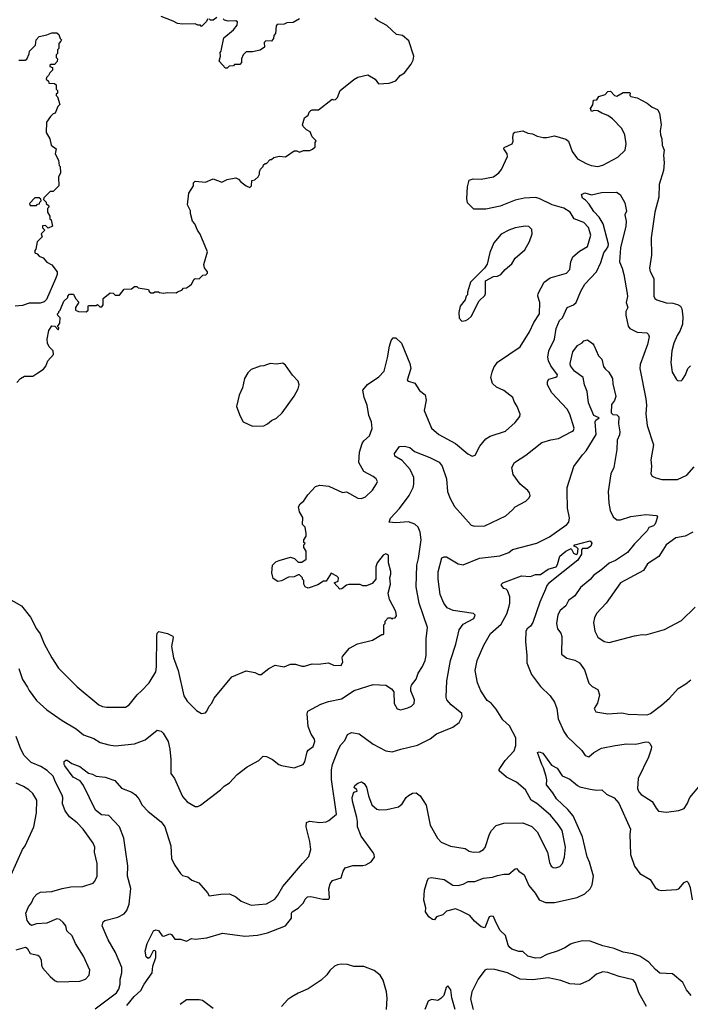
# Model space of a CAD drawing. Extents: x 1678431 to 1860718, y 384618 to 522882.
# Tile 467 of 473: x 1833552 to 1838835, y 460906 to 468663. Entities that reach past the tile are written whole.
import ezdxf

# ---------------------------------------------------------------- set-up
doc = ezdxf.new("R2010")
doc.units = 0

msp = doc.modelspace()

# ---------------------------------------------------------------- linework, layer by layer
at = {"layer": '0CON10XD'}
for points in [[(1833530, 465805), (1833557.5, 465835), (1833590, 465855), (1833655, 465853.3), (1833695, 465880), (1833739.3, 465910.7), (1833757, 465933), (1833772.5, 465975), (1833818, 466025), (1833814.3, 466054.3), (1833783.3, 466085), (1833770, 466115), (1833767.5, 466145), (1833780, 466215), (1833805, 466250), (1833828.3, 466248.3), (1833851.7, 466221.7), (1833858.3, 466221.7), (1833860, 466235), (1833850, 466245), (1833867, 466273), (1833870, 466315), (1833851.7, 466331.7), (1833850, 466345), (1833860, 466355), (1833860, 466365), (1833870, 466375), (1833900, 466445), (1833930, 466475), (1833930, 466485), (1833945, 466500), (1833975, 466500), (1833992.5, 466465), (1834017, 466437), (1833990, 466395), (1833990, 466375), (1834015, 466362.5), (1834075, 466360), (1834090, 466375), (1834090, 466405), (1834095, 466410), (1834155, 466410), (1834165, 466420), (1834181.7, 466401.7), (1834198.3, 466401.7), (1834210, 466415), (1834210, 466465), (1834265, 466510), (1834287, 466507), (1834305, 466492.5), (1834337, 466493), (1834375, 466540), (1834431.7, 466541.7), (1834455, 466560), (1834475, 466560), (1834485, 466550), (1834567, 466537), (1834571.7, 466521.7), (1834585, 466510), (1834605, 466510), (1834615, 466520), (1834645, 466520), (1834653, 466513), (1834685, 466507.5), (1834715, 466512.5), (1834785, 466510), (1834795, 466520), (1834828.3, 466531.7), (1834843, 466547), (1834865, 466550), (1834890, 466565), (1834905, 466580), (1834925, 466617.5), (1834935, 466622.5), (1834965, 466620), (1834995, 466650), (1835018.3, 466651.7), (1835030, 466665), (1835030, 466675), (1835008.3, 466708.3), (1835002.5, 466735), (1835030, 466835), (1834973.9, 466973.9), (1834953.3, 467005), (1834932.5, 467055), (1834913.3, 467075), (1834896.7, 467135), (1834896.4, 467156.4), (1834872.5, 467205), (1834883, 467297), (1834920, 467355), (1834921.7, 467378.3), (1834935, 467390), (1835015, 467382.5), (1835075, 467410), (1835145, 467382.5), (1835185, 467402.5), (1835255, 467417.5), (1835276.4, 467406.4), (1835292.5, 467385), (1835335, 467352.5), (1835365, 467340), (1835377, 467353), (1835380, 467395), (1835405, 467400), (1835430, 467425), (1835440, 467445), (1835440, 467465), (1835450, 467485), (1835470, 467505), (1835471.7, 467518.3), (1835485, 467530), (1835495, 467530), (1835525, 467560), (1835535, 467560), (1835555, 467577.5), (1835595, 467587.5), (1835645, 467582.5), (1835715, 467630), (1835735, 467630), (1835755, 467620), (1835788.3, 467631.7), (1835837.5, 467632.5), (1835858.3, 467641.7), (1835878.3, 467661.7), (1835880, 467695), (1835888.3, 467708.3), (1835855, 467740), (1835839.3, 467779.3), (1835810, 467795), (1835785, 467820), (1835780, 467835), (1835795, 467890), (1835825, 467910), (1835832.5, 467935), (1835845, 467947.5), (1835855, 467952.5), (1835905, 467952.5), (1836013, 468037), (1836025, 468030), (1836040, 468035), (1836055, 468050), (1836077.5, 468105), (1836185, 468192.5), (1836215, 468210), (1836295, 468227.5), (1836352.5, 468195), (1836378.3, 468158.3), (1836463.3, 468163.3), (1836515, 468180), (1836548.3, 468221.7), (1836582.5, 468245), (1836635, 468312.5), (1836651.2, 468345), (1836656.2, 468375), (1836616.7, 468495), (1836568.3, 468538.3), (1836520, 468545), (1836445, 468617.5), (1836370, 468655), (1836350, 468675)], [(1835035, 468670), (1835020, 468645), (1834985, 468610), (1834975, 468620), (1834955, 468620), (1834935, 468630), (1834835, 468627.5), (1834795, 468632.5), (1834761.7, 468651.7), (1834665, 468687.5)], [(1835105, 468680), (1835075, 468660), (1835055, 468660), (1835045, 468670)], [(1835755, 468670), (1835705, 468640), (1835655, 468637.5), (1835635, 468627.5), (1835580, 468625), (1835572.5, 468615), (1835567, 468553), (1835553, 468537), (1835550, 468515), (1835536.4, 468493.6), (1835490, 468495), (1835478.3, 468481.7), (1835480, 468445), (1835445, 468422.5), (1835385, 468410), (1835335, 468410), (1835312.5, 468385), (1835300, 468355), (1835300, 468325), (1835285, 468310), (1835245, 468310), (1835235, 468300), (1835203, 468297), (1835185, 468280), (1835171.7, 468281.7), (1835122.5, 468335), (1835132.5, 468375), (1835130, 468405), (1835140, 468415), (1835141.7, 468431.7), (1835159.3, 468520.7), (1835235, 468582.5), (1835265, 468620), (1835266.4, 468646.4), (1835255, 468652.5), (1835195, 468650), (1835165, 468660), (1835155, 468670)], [(1833545, 468342.5), (1833595, 468342.5), (1833608.3, 468351.7), (1833627, 468393), (1833630, 468415), (1833677, 468463), (1833682.5, 468505), (1833705, 468530), (1833765, 468542.5), (1833805, 468560), (1833845, 468560), (1833860, 468545), (1833870, 468515), (1833880, 468505), (1833877, 468493), (1833860, 468475), (1833860, 468435), (1833850, 468425), (1833850, 468395), (1833840, 468385), (1833840, 468365), (1833850, 468355), (1833847, 468333), (1833825, 468310), (1833795, 468310), (1833790, 468305), (1833790, 468295), (1833810, 468285), (1833810, 468265), (1833790, 468245), (1833778.3, 468221.7), (1833761.7, 468208.3), (1833760, 468195), (1833778.3, 468178.3), (1833781.7, 468161.7), (1833825, 468160), (1833838.3, 468148.3), (1833840, 468115), (1833850, 468105), (1833850, 468085), (1833840, 468075), (1833840, 468065), (1833850, 468055), (1833867.5, 467995), (1833851.7, 467978.3), (1833830, 467925), (1833815, 467920), (1833795, 467900), (1833762.5, 467855), (1833760, 467775), (1833790, 467725), (1833800, 467675), (1833840, 467645), (1833830, 467605), (1833857, 467557), (1833863, 467513), (1833870, 467505), (1833872.5, 467455), (1833857, 467423), (1833860, 467355), (1833815, 467310), (1833791.7, 467308.3), (1833741.7, 467258.3), (1833740, 467245), (1833748.3, 467238.3), (1833760, 467225), (1833760, 467215), (1833780, 467195), (1833780, 467185), (1833770, 467175), (1833770, 467145), (1833790, 467115), (1833790, 467095), (1833800, 467085), (1833810, 467035), (1833775, 467020), (1833755, 467040), (1833731.7, 467038.3), (1833731.7, 467021.7), (1833750, 467005), (1833720, 466975), (1833728.3, 466951.7), (1833688.3, 466911.7), (1833680, 466855), (1833670, 466845), (1833670, 466825), (1833688.3, 466818.3), (1833705, 466800), (1833736.4, 466786.4), (1833765, 466752.5), (1833805, 466732.5), (1833846.7, 466675), (1833846.7, 466655), (1833835, 466620), (1833763, 466457), (1833745, 466440), (1833711.7, 466428.3), (1833625, 466430), (1833575, 466410), (1833517, 466407)], [(1837887, 467147), (1837837.1, 467177.1), (1837747.5, 467205), (1837645, 467254), (1837615, 467261.3), (1837524.7, 467255.3), (1837455, 467242.1), (1837336.2, 467193.8), (1837225, 467169.5), (1837129.5, 467169.5), (1837080, 467220), (1837073.8, 467255), (1837080, 467345), (1837091.5, 467398.5), (1837125, 467409.6), (1837187, 467407), (1837285, 467423.9), (1837326.9, 467455), (1837346.7, 467483.3), (1837393.3, 467585), (1837392.9, 467605), (1837366.5, 467645), (1837368.6, 467655), (1837430.5, 467685), (1837438.8, 467705), (1837436.4, 467735), (1837442.4, 467767.6), (1837452.2, 467777.8), (1837469.6, 467780.4), (1837516.6, 467786.6), (1837555, 467768.6), (1837592.3, 467762.3), (1837627.5, 467745), (1837675, 467734.2), (1837705, 467734.4), (1837765, 467747.3), (1837855, 467722.5), (1837875, 467706.7), (1837905, 467623.8), (1837947, 467567), (1838015, 467528.9), (1838054.6, 467514.6), (1838105, 467505.6), (1838145, 467515.6), (1838265, 467579.2), (1838320.6, 467635), (1838330.5, 467685), (1838318.4, 467755), (1838295, 467804.4), (1838222.6, 467882.6), (1838185, 467909.1), (1838136.7, 467925), (1838105, 467944), (1838077, 467947), (1838055, 467940), (1838048.3, 467961.7), (1838067, 467993), (1838071.7, 468028.3), (1838098.3, 468031.7), (1838115, 468057.5), (1838165, 468072.5), (1838185, 468096.2), (1838205, 468100), (1838237.5, 468065), (1838255, 468061.2), (1838305, 468088.8), (1838355, 468090), (1838360, 468085), (1838357.5, 468065), (1838365, 468057.5), (1838415, 468047.5), (1838495, 468005.5), (1838533.2, 467973.2), (1838575, 467954.2), (1838590.8, 467925), (1838605.4, 467834.6), (1838597.9, 467787.9), (1838600, 467755), (1838609.5, 467725), (1838613.3, 467675), (1838628.6, 467635), (1838623.3, 467595), (1838628.6, 467535), (1838624.3, 467475), (1838590, 467365), (1838586.9, 467265), (1838554.4, 467145), (1838526.9, 466943.1), (1838528.3, 466808.3), (1838514, 466705), (1838518.9, 466678.9), (1838547.3, 466625), (1838546.5, 466515), (1838547.5, 466485), (1838556.2, 466466.2), (1838570, 466455), (1838645, 466431.8), (1838698.3, 466428.3), (1838735, 466418.9), (1838758, 466405), (1838768, 466385), (1838775.6, 466325), (1838772.7, 466262.7), (1838755.5, 466215), (1838730.5, 466175), (1838705.6, 466115), (1838688.6, 466055), (1838681.2, 465961.2), (1838691.2, 465885), (1838725, 465827.5), (1838735, 465820), (1838761.7, 465818.3), (1838773, 465827), (1838796.7, 465865), (1838816.2, 465915), (1838835, 465936.7)], [(1833713.3, 463273.3), (1833766.2, 463225), (1833885, 463142.5), (1833995.5, 463075.5), (1834055, 463029.2), (1834135, 462999.2), (1834185, 462967.1), (1834255, 462950), (1834302.7, 462942.7), (1834455, 462957.1), (1834539.7, 462990.3), (1834635, 463066.2), (1834665, 463058.8), (1834681.7, 463041.7), (1834720.8, 462975), (1834734.3, 462915), (1834742.2, 462835), (1834742.5, 462725), (1834770, 462685), (1834835, 462543.3), (1834871.7, 462501.7), (1834935, 462463.3), (1834955, 462463.8), (1834976.7, 462475), (1835133.3, 462595), (1835162.5, 462625), (1835205, 462651.2), (1835264.6, 462715.4), (1835344.5, 462775.5), (1835435, 462826.2), (1835470.5, 462859.5), (1835495, 462858.8), (1835544.2, 462834.2), (1835593.3, 462795), (1835615, 462786), (1835715, 462770), (1835785, 462796), (1835799.2, 462815), (1835816, 462895), (1835825, 462908.8), (1835863, 462937), (1835877.1, 462975), (1835874.3, 462995), (1835848.1, 463035), (1835825.5, 463095), (1835817.1, 463195), (1835822.5, 463215), (1835925, 463270.6), (1835985, 463290.6), (1836086.8, 463313.2), (1836187.5, 463377.5), (1836335, 463424.3), (1836435, 463420), (1836480.3, 463390.3), (1836497.9, 463367.9), (1836502, 463275), (1836525, 463233.3), (1836555, 463226.2), (1836608.8, 463241.2), (1836637.5, 463255), (1836660, 463275), (1836662, 463305), (1836633.8, 463375), (1836632.3, 463397.7), (1836639.3, 463420.7), (1836675, 463466.2), (1836690.6, 463515), (1836725, 463566), (1836746.2, 463613.8), (1836753.3, 463655), (1836754.5, 463784.5), (1836763.1, 463875), (1836698.8, 464065), (1836675.6, 464195), (1836681.2, 464365), (1836692.5, 464417.5), (1836715.5, 464565), (1836706.4, 464625), (1836689.5, 464665), (1836665, 464687.5), (1836615, 464707.3), (1836515, 464698.1), (1836462.5, 464705), (1836474, 464735), (1836545, 464810.8), (1836621.1, 464915), (1836652.2, 464977.8), (1836657.5, 465002.5), (1836657.2, 465055), (1836627.8, 465117.8), (1836565, 465190), (1836506.7, 465225), (1836503.3, 465245), (1836545, 465300), (1836583, 465303), (1836625, 465293.3), (1836661.5, 465261.5), (1836782.6, 465212.6), (1836855.5, 465175.5), (1836878.6, 465145), (1836913.3, 465045), (1836923.1, 464945), (1836940, 464895), (1836976.6, 464826.6), (1837109.2, 464679.2), (1837135, 464671.4), (1837215, 464674.3), (1837381.2, 464755), (1837435, 464800), (1837455, 464825.7), (1837539.4, 464870.6), (1837564.1, 464895.9), (1837573.8, 464915), (1837568.8, 464935), (1837554.3, 464954.3), (1837495, 465003.8), (1837439.7, 465079.7), (1837429.2, 465135), (1837448.8, 465175), (1837538.9, 465231.1), (1837665, 465330.8), (1837735, 465353.1), (1837796.4, 465363.6), (1837901.3, 465418.7), (1837915, 465426.7), (1837920.8, 465445), (1837886.7, 465555), (1837864.3, 465595), (1837743.9, 465723.9), (1837710, 465785), (1837708.8, 465811.2), (1837720.3, 465829.7), (1837775, 465846.2), (1837785.8, 465854.2), (1837788, 465865), (1837735.6, 465935), (1837716.9, 465975), (1837712.2, 466005), (1837721.2, 466055), (1837765.6, 466145), (1837779.1, 466230.9), (1837805, 466292), (1837828.6, 466315), (1837865, 466394.2), (1837915, 466416.9), (1837935, 466434.2), (1837972.5, 466525), (1838005, 466577.8), (1838095, 466677.5), (1838130.4, 466749.6), (1838153.3, 466825), (1838174.3, 466855), (1838188, 466875), (1838190.8, 466895), (1838149.1, 467055), (1838117.9, 467107.9), (1838075, 467150.6), (1838038.3, 467208.3), (1838009.7, 467239.7), (1837985.9, 467255.9), (1837976.7, 467285), (1838005, 467298.1), (1838055, 467283.8), (1838135, 467300.6), (1838253.2, 467303.2), (1838282.5, 467285), (1838319.8, 467219.8), (1838330.8, 467155), (1838318.8, 467125), (1838329.4, 467075), (1838327.3, 467035), (1838284.4, 466865), (1838276.2, 466755), (1838298.6, 466705), (1838311.9, 466655), (1838336.9, 466505), (1838338.8, 466481.2), (1838330, 466435), (1838342, 466395), (1838327.3, 466362.7), (1838327.1, 466335), (1838345, 466247.5), (1838358.8, 466228.8), (1838415, 466200), (1838492.5, 466195), (1838505, 466183.3), (1838510.8, 466165), (1838498.5, 466105), (1838439.5, 465945), (1838436.5, 465915), (1838485.6, 465675), (1838489.4, 465625), (1838483.2, 465556.8), (1838495.7, 465465), (1838543.9, 465313.9), (1838522.5, 465195), (1838530, 465145), (1838522.5, 465085), (1838535, 465067.5), (1838562.3, 465052.3), (1838610.7, 465040.7), (1838735, 465041.4), (1838806.1, 465073.9), (1838865, 465140.8)], [(1833685, 467200), (1833691.7, 467208.3), (1833708.3, 467211.7), (1833710, 467225), (1833720, 467235), (1833718.3, 467248.3), (1833705, 467260), (1833671.7, 467258.3), (1833630, 467215), (1833635, 467200), (1833685, 467200)], [(1833445, 464112.5), (1833566, 464045), (1833637.5, 463955), (1833683.8, 463863.8), (1833713.3, 463825), (1833745, 463746.7), (1833805.6, 463635.6), (1833858, 463555), (1834005, 463405.8), (1834175, 463264.2), (1834205, 463251.4), (1834235, 463247.1), (1834385, 463246), (1834415, 463263.8), (1834478, 463345), (1834510, 463375), (1834571.3, 463438.7), (1834622.9, 463525), (1834628.9, 463565), (1834632, 463805), (1834635, 463830), (1834647, 463843), (1834715, 463826), (1834757.5, 463805), (1834761.2, 463795), (1834747.5, 463725), (1834762.9, 463635), (1834800, 463535), (1834844, 463335), (1834870, 463295), (1834945, 463220), (1834985, 463197.5), (1835015, 463203.3), (1835026.7, 463215), (1835043.8, 463255), (1835065, 463277.5), (1835082.7, 463317.3), (1835222.5, 463485), (1835335, 463532.5), (1835405, 463518.8), (1835435, 463503.3), (1835455, 463503.3), (1835515, 463552.5), (1835565, 463577.5), (1835635, 463563.8), (1835685, 463585.8), (1835725, 463585.8), (1835775, 463568.8), (1835795, 463568.8), (1835855, 463587.5), (1835903.6, 463586.4), (1835985, 463596.7), (1836025, 463577.5), (1836085, 463573.8), (1836097.5, 463605), (1836092, 463635), (1836095.8, 463645), (1836148.7, 463711.3), (1836213.3, 463746.7), (1836330, 463775), (1836405, 463820), (1836415, 463820), (1836420, 463825), (1836420, 463895), (1836430, 463905), (1836430, 463925), (1836455, 463950), (1836475, 463950), (1836485, 463940), (1836491.7, 463948.3), (1836508.3, 463951.7), (1836520, 463965), (1836515, 464000), (1836466.1, 464096.1), (1836453.3, 464145), (1836472, 464215), (1836468.1, 464265), (1836475.6, 464295.6), (1836475.5, 464315.5), (1836456.2, 464385), (1836456.2, 464445), (1836435, 464453.8), (1836415, 464443.3), (1836367.5, 464385), (1836358.3, 464351.7), (1836357.5, 464255), (1836328, 464222), (1836283.6, 464203.6), (1836255, 464203.3), (1836233, 464213), (1836145, 464213.3), (1836125, 464207.5), (1836090.7, 464179.3), (1836075, 464177.5), (1836030, 464225), (1836059.5, 464240.5), (1836063.1, 464265), (1836049.8, 464279.8), (1836005, 464302.5), (1835965, 464240), (1835945, 464240), (1835900.7, 464209.3), (1835825, 464183.3), (1835800, 464195), (1835790, 464215), (1835790, 464245), (1835780, 464255), (1835780, 464265), (1835755, 464290), (1835745, 464290), (1835715, 464272.5), (1835668.3, 464271.7), (1835615, 464242.5), (1835585, 464237.5), (1835549.3, 464259.3), (1835538.8, 464305), (1835543.9, 464366.1), (1835569.3, 464390.7), (1835595, 464402.5), (1835685, 464427.5), (1835717, 464417), (1835745, 464390), (1835775, 464390), (1835808.3, 464411.7), (1835807.5, 464475), (1835790, 464505), (1835790, 464525), (1835800, 464535), (1835790, 464545), (1835790, 464565), (1835807.5, 464595), (1835807.5, 464615), (1835800, 464665), (1835780, 464685), (1835781.7, 464741.7), (1835756.7, 464785), (1835747.5, 464825), (1835762.3, 464847.7), (1835788.8, 464871.2), (1835821.2, 464918.8), (1835883.3, 464985), (1835916.4, 464996.4), (1835988.3, 464988.3), (1836095, 464937.5), (1836125, 464942.5), (1836215, 464893.3), (1836245, 464891.2), (1836276.2, 464905), (1836330, 464955), (1836363.8, 465005), (1836370, 465025), (1836360, 465045), (1836336.2, 465065), (1836262.4, 465102.4), (1836223.1, 465175), (1836227.8, 465255), (1836248.6, 465325), (1836262, 465345), (1836306.4, 465383.6), (1836327.2, 465442.8), (1836322.9, 465495), (1836302, 465545), (1836287.9, 465625), (1836266.5, 465685), (1836254.5, 465745), (1836290.6, 465789.4), (1836381.8, 465848.2), (1836421.9, 465895), (1836450.3, 465999.7), (1836465, 466090), (1836477.5, 466135), (1836493, 466157), (1836515, 466157.5), (1836558.8, 466115), (1836624.3, 465955), (1836634.3, 465915), (1836604, 465824), (1836614.2, 465814.2), (1836665, 465800), (1836702.1, 465742.1), (1836745, 465706.7), (1836753.3, 465665), (1836737.1, 465585), (1836795.7, 465445.7), (1836853.8, 465395), (1836986.2, 465325), (1837081.2, 465241.2), (1837117, 465223), (1837139.3, 465230.7), (1837177.7, 465302.3), (1837225, 465360), (1837258.3, 465381.7), (1837378.3, 465421.7), (1837455, 465490), (1837493, 465537), (1837493.3, 465555), (1837471.2, 465615), (1837447.5, 465655), (1837437.5, 465685), (1837365, 465742.5), (1837307, 465767), (1837276.7, 465796.7), (1837262.5, 465845), (1837272.5, 465885), (1837286.4, 465923.6), (1837316.7, 465965), (1837494.2, 466085.8), (1837566.9, 466203.1), (1837601.7, 466278.3), (1837645.6, 466345), (1837649.4, 466435), (1837632.5, 466485), (1837637.1, 466505), (1837682.9, 466595), (1837731.4, 466628.6), (1837858.1, 466665), (1837885.5, 466695), (1837892.9, 466755), (1837909.4, 466795), (1837961.9, 466838.1), (1838025, 466875.8), (1838052.1, 466965), (1838032.3, 467025), (1837995, 467064.6), (1837918.9, 467095), (1837887, 467147)], [(1837035, 466287.5), (1837065, 466292.5), (1837085, 466302.5), (1837107.5, 466325), (1837171.7, 466448.3), (1837215, 466490), (1837220, 466505), (1837220, 466605), (1837285, 466640), (1837315, 466642.5), (1837342.5, 466655), (1837376.1, 466693.9), (1837429.5, 466740.5), (1837455, 466783.3), (1837530.5, 466849.5), (1837568.8, 466915), (1837590, 466975), (1837585, 467010), (1837563.6, 467033.6), (1837535, 467036.2), (1837455, 467022.9), (1837405, 467005.8), (1837345, 466973.3), (1837286, 466904), (1837255, 466827.5), (1837233.6, 466736.4), (1837212.5, 466705), (1837103.3, 466595), (1837080, 466515), (1837080, 466495), (1837070, 466485), (1837060, 466455), (1837022.5, 466405), (1837010, 466355), (1837015, 466310), (1837035, 466287.5)], [(1834145, 460870), (1834315, 460996.5), (1834333.4, 461025), (1834342.2, 461065), (1834342.7, 461105), (1834356.8, 461155), (1834355.6, 461195), (1834305.6, 461315), (1834249.4, 461415), (1834201.4, 461525), (1834210, 461555), (1834223.2, 461566.8), (1834325, 461592.9), (1834375, 461618.6), (1834395.6, 461645), (1834415.4, 461695), (1834428, 461818), (1834400, 461915), (1834403.6, 461996.4), (1834385, 462122.5), (1834372.7, 462215), (1834337.8, 462305), (1834255, 462393.1), (1834195, 462399.1), (1834147.8, 462435), (1834055, 462628.6), (1834026.8, 462666.8), (1833973.5, 462695), (1833907.1, 462785), (1833901.4, 462795), (1833902, 462818), (1833915, 462830), (1833925, 462828.8), (1833962.2, 462802.2), (1834025, 462778.6), (1834095, 462727.5), (1834125, 462720), (1834155, 462703.2), (1834225, 462694.4), (1834300, 462670), (1834355, 462608.8), (1834435, 462575.8), (1834464, 462555), (1834489.4, 462525), (1834515.8, 462475), (1834565, 462425.8), (1834665, 462342.5), (1834694.3, 462305), (1834743.3, 462155), (1834747.5, 462055), (1834771.4, 462005), (1834818, 461935), (1834835, 461920), (1834875, 461910), (1834907.5, 461885), (1834962.3, 461862.3), (1835032.5, 461785), (1835045, 461760), (1835136.1, 461773.9), (1835205, 461776), (1835255, 461752), (1835297.3, 461717.3), (1835375, 461686.9), (1835495, 461697.5), (1835561.9, 461735), (1835585.6, 461765), (1835624.4, 461835), (1835779.2, 462015), (1835828.7, 462071.3), (1835845.6, 462124.4), (1835837.4, 462187.4), (1835807.5, 462305), (1835811.7, 462338.3), (1835835, 462348), (1835915, 462338.6), (1835965.7, 462344.3), (1835986.8, 462353.2), (1836047.3, 462402.7), (1836007.4, 462677.4), (1836008, 462752), (1836016.2, 462795), (1836062.1, 462915), (1836080.8, 462949.2), (1836112.5, 462985), (1836135, 463031.2), (1836165, 463047.5), (1836226.8, 463036.8), (1836335.5, 462955.5), (1836435, 462901.4), (1836485, 462895.8), (1836554.4, 462915.6), (1836685, 462948.6), (1836785, 462997.1), (1836835, 463035.8), (1836965, 463089.2), (1837014, 463125), (1837037, 463173), (1837035, 463196.7), (1836950.8, 463265), (1836917.5, 463305), (1836912.5, 463325), (1836915.6, 463455), (1836946.7, 463615), (1836987.2, 463742.8), (1837014.4, 463855), (1837045, 463900.8), (1837130, 463945), (1837140.7, 463970.7), (1837125.6, 463985.6), (1836967.4, 464007.4), (1836920.5, 464030.5), (1836892.5, 464065), (1836863.9, 464133.9), (1836848.2, 464255), (1836847.4, 464312.6), (1836877.3, 464422.7), (1836895, 464431.2), (1836915, 464430), (1837005, 464375.6), (1837045, 464367.8), (1837175, 464420.5), (1837335, 464440), (1837404.5, 464465.5), (1837435, 464488.1), (1837625, 464538.6), (1837725, 464588.2), (1837861.9, 464685), (1837877.3, 464705), (1837882.4, 464737.6), (1837866.8, 464813.2), (1837865.5, 464945), (1837865, 464976.7), (1837916.9, 465143.1), (1837985, 465235.7), (1838014.1, 465265.9), (1838093.8, 465395), (1838084.6, 465495.4), (1838091.5, 465508.5), (1838116.7, 465525), (1838074.6, 465544.6), (1838031.5, 465645), (1838022.7, 465732.7), (1838001.8, 465785), (1837991.2, 465845), (1837923.3, 465895), (1837889.6, 465935), (1837888.8, 465955), (1837909.7, 466045), (1837945, 466096), (1837982.3, 466117.7), (1837995, 466132.5), (1838025, 466140), (1838065, 466112.5), (1838075, 466097.5), (1838112.2, 466015), (1838137.3, 465987.3), (1838151.1, 465931.1), (1838162.8, 465912.8), (1838192, 465885), (1838221.4, 465835), (1838223.3, 465793.3), (1838246.7, 465695), (1838238.1, 465661.9), (1838215, 465630), (1838211.5, 465565), (1838225, 465552.1), (1838255, 465550.8), (1838270.6, 465535), (1838267.7, 465477.7), (1838279.1, 465415), (1838277.1, 465392.9), (1838259.1, 465350.9), (1838254.6, 465275.4), (1838232.2, 465135), (1838207.5, 465085), (1838188.2, 464945), (1838193.3, 464855), (1838203.9, 464795), (1838226.6, 464746.6), (1838255, 464722.5), (1838285, 464722.2), (1838365, 464748.9), (1838485, 464765.6), (1838567.3, 464757.3), (1838576, 464745), (1838564, 464705), (1838556, 464685), (1838545, 464676), (1838508.1, 464661.9), (1838494.3, 464635), (1838395, 464534.4), (1838340, 464465), (1838245, 464401.1), (1838195, 464380.5), (1838138.8, 464331.2), (1838075, 464286.9), (1838045, 464253.1), (1837969.4, 464190.6), (1837925, 464124), (1837875, 464086), (1837854.2, 464045), (1837810.6, 464009.4), (1837791.5, 463975), (1837779.4, 463905), (1837787.5, 463865), (1837815, 463830), (1837823, 463803), (1837821.2, 463665), (1837863.2, 463633.2), (1837925, 463616), (1837961.2, 463595), (1838000.7, 463540.7), (1838036, 463435), (1838060.7, 463410.7)], [(1835385, 465460), (1835475, 465462), (1835505, 465478), (1835535, 465506.2), (1835575.6, 465524.4), (1835618.8, 465565), (1835715, 465696.7), (1835746.2, 465755), (1835752.9, 465787.1), (1835745, 465814), (1835701.5, 465861.5), (1835645, 465941.2), (1835625, 465956.2), (1835575, 465950), (1835525, 465953.8), (1835475, 465936.2), (1835445, 465933.3), (1835375, 465907.5), (1835349.3, 465880.7), (1835323.3, 465835), (1835306.4, 465763.6), (1835280, 465705), (1835260, 465615), (1835288.3, 465538.3), (1835312.5, 465495), (1835385, 465460)], [(1834395, 460896.2), (1834453.4, 460966.6), (1834506.2, 461015), (1834531.2, 461065), (1834596.4, 461155), (1834601.8, 461205), (1834624.6, 461275), (1834625, 461321.2), (1834615, 461330.6), (1834602.7, 461327.3), (1834577.5, 461275), (1834565, 461266.2), (1834549.2, 461279.2), (1834540, 461325), (1834555.8, 461385), (1834605, 461484), (1834625, 461491.9), (1834645, 461488.2), (1834675, 461444.4), (1834687, 461443), (1834735, 461460.8), (1834748.8, 461455), (1834775, 461420), (1834817.7, 461417.7), (1834865, 461402.9), (1834905, 461423.8), (1834935, 461420), (1835025, 461429.4), (1835150, 461465), (1835325, 461443.8), (1835425, 461450), (1835505, 461468.5), (1835645.8, 461525), (1835693.8, 461585), (1835692.5, 461625), (1835697.5, 461635), (1835745, 461664), (1835787.5, 461705), (1835801.2, 461735), (1835818.8, 461751.2), (1835845.8, 461755.8), (1835940, 461735), (1835986.7, 461735), (1835992.5, 461745), (1835986.7, 461815), (1835996.7, 461855), (1836015, 461880), (1836085, 461903.3), (1836098.8, 461955), (1836115, 461980), (1836175, 462000), (1836255, 461999.2), (1836277.5, 462005), (1836321.7, 462028.3), (1836346.2, 462065), (1836344, 462085), (1836332.9, 462105), (1836240.9, 462230.9), (1836213.9, 462305), (1836212.3, 462345), (1836208.3, 462378.3), (1836172.2, 462505), (1836171.9, 462535), (1836185, 462577.5), (1836210, 462585), (1836207.5, 462595), (1836187.5, 462615), (1836191.7, 462628.3), (1836215, 462648.8), (1836245, 462658.8), (1836265.7, 462645.7), (1836285, 462616.7), (1836298.7, 462548.7), (1836326.3, 462476.3), (1836365, 462441.9), (1836385, 462437.1), (1836445, 462439.5), (1836535, 462461.9), (1836565.4, 462484.6), (1836597.5, 462535), (1836615, 462552), (1836645, 462569.2), (1836675, 462571.4), (1836707.4, 462547.4), (1836754.3, 462475), (1836785, 462316.7), (1836841.9, 462215), (1836872.7, 462182.7), (1836945, 462150.6), (1837062.3, 462132.3), (1837093.2, 462113.2), (1837125, 462104.3), (1837175, 462107.1), (1837206, 462125), (1837218.7, 462141.3), (1837252, 462245), (1837268, 462275), (1837305, 462313.8), (1837365.9, 462334.1), (1837515, 462334.2), (1837585, 462307.5), (1837628.1, 462265), (1837709.2, 462105), (1837725, 462022.5), (1837738, 461995), (1837755, 461984.2), (1837775, 461981.9), (1837807.3, 461992.7), (1837827.5, 462015), (1837844.2, 462065), (1837851.5, 462145), (1837825.4, 462275), (1837793.5, 462323.5), (1837733.1, 462395), (1837626.6, 462486.6), (1837580, 462515), (1837537.5, 462595), (1837464.7, 462654.7), (1837386, 462695), (1837330, 462745), (1837328.8, 462755), (1837375, 462826), (1837447.1, 462902.9), (1837460.9, 462945), (1837461.5, 463005), (1837409.2, 463099.2), (1837358, 463148), (1837305, 463231.1), (1837266.9, 463276.9), (1837235, 463299.4), (1837185.6, 463375), (1837159.3, 463439.3), (1837140.9, 463535), (1837155.5, 463615), (1837208.9, 463735), (1837261.9, 463828.1), (1837345, 463901.4), (1837388, 463982), (1837407.6, 464042.4), (1837413.3, 464065), (1837413.2, 464115), (1837395, 464166.7), (1837385, 464176.2), (1837365, 464181.2), (1837347.5, 464205), (1837347.5, 464215), (1837357.5, 464225), (1837505, 464280.9), (1837575, 464276.9), (1837615, 464290.9), (1837655, 464293.1), (1837715.8, 464334.2), (1837778, 464352), (1837789.2, 464370.8), (1837807.5, 464435), (1837855, 464476.5), (1837895, 464496.7), (1837915, 464459.2), (1837935, 464450), (1837945.9, 464454.1), (1837950.8, 464495), (1837937.8, 464507.8), (1837917.5, 464515), (1837925, 464526), (1838046.7, 464556.7), (1838058.8, 464538.8), (1838051.2, 464515), (1838025, 464496), (1837984.3, 464495.7), (1837978, 464485), (1837977.7, 464452.3), (1837947.5, 464405), (1837717.9, 464222.1), (1837703.8, 464205), (1837692.8, 464177.2), (1837648.6, 464075), (1837594.5, 463915), (1837574.6, 463885.4), (1837548.6, 463865), (1837538.1, 463845), (1837535.7, 463765), (1837547.8, 463655), (1837546.4, 463595), (1837583.1, 463505), (1837655, 463410.8), (1837730.8, 463335), (1837763.8, 463285), (1837782, 463235), (1837793.6, 463155), (1837837.8, 463055), (1837865, 463015.7), (1837979.2, 462905), (1838005.7, 462865.7), (1838035, 462856), (1838075, 462890), (1838135, 462923.3), (1838242.5, 462945), (1838332.6, 462957.4), (1838405, 462955.6), (1838485, 462974.4), (1838505, 462970), (1838518.8, 462958.8), (1838528.9, 462935), (1838525.6, 462915), (1838505, 462853.8), (1838424.6, 462685), (1838418.8, 462605), (1838429.5, 462579.5), (1838447.9, 462557.9), (1838535, 462504), (1838565, 462450), (1838585, 462426.7), (1838645, 462420.8), (1838745, 462431.4), (1838785, 462449.2), (1838808.9, 462485), (1838830.6, 462535), (1838901.2, 462618.8)], [(1838855, 464624.4), (1838795, 464594.4), (1838719.8, 464580.2), (1838644.4, 464525), (1838617.5, 464482.5), (1838585.5, 464434.5), (1838497.5, 464375), (1838465, 464323.1), (1838284, 464226), (1838170.8, 464065), (1838096.4, 463983.6), (1838078.7, 463951.3), (1838073.1, 463915), (1838081.4, 463845), (1838105, 463799.2), (1838155, 463764.2), (1838195, 463755.8), (1838395, 463807.5), (1838455, 463818), (1838485, 463816.2), (1838631.7, 463858.3), (1838765, 463930), (1838873.8, 464035)], [(1833545, 463550), (1833574.3, 463465), (1833614.3, 463405), (1833625, 463378.8), (1833685, 463298), (1833713.3, 463273.3)], [(1838060.7, 463410.7), (1838105, 463385.8), (1838119.4, 463345), (1838103.1, 463276.9), (1838076.7, 463235), (1838090.5, 463210.5), (1838185, 463193.1), (1838295, 463202.9), (1838345, 463191.1), (1838495, 463187.5), (1838522.1, 463197.9), (1838608.2, 463261.8), (1838671.2, 463318.8), (1838738.8, 463395), (1838799.7, 463430.3), (1838838.8, 463461.2)], [(1833525, 461336), (1833597, 461357), (1833609.3, 461349.3), (1833635, 461306.7), (1833694, 461294), (1833705.7, 461285.7), (1833721.2, 461255), (1833722.9, 461215), (1833732.4, 461192.4), (1833791.2, 461125), (1833831.3, 461091.3), (1833851.7, 461081.7), (1834025, 461087.5), (1834068.8, 461105), (1834100, 461135), (1834104.2, 461175), (1834054.2, 461285), (1833991.9, 461385), (1833965, 461446), (1833924.2, 461485), (1833915.6, 461525), (1833895, 461551.2), (1833866.7, 461575), (1833845, 461578), (1833765, 461546), (1833685, 461538.8), (1833645, 461527.5), (1833633.6, 461533.6), (1833610, 461565), (1833601.2, 461625), (1833622, 461675), (1833643.8, 461705), (1833663, 461747), (1833685.9, 461774.1), (1833715, 461788.8), (1833805, 461794.4), (1833885, 461819.4), (1833955, 461830.6), (1834050, 461835), (1834129.7, 461860.3), (1834144.2, 461875.8), (1834160.8, 461915), (1834160.8, 462015), (1834140, 462105), (1834143, 462143), (1834130, 462175), (1834050.8, 462285), (1834005.4, 462335.4), (1833943.7, 462383.7), (1833911.2, 462431.2), (1833889.4, 462485), (1833891.1, 462535), (1833885.8, 462554.2), (1833834.6, 462655), (1833815, 462704.2), (1833768.1, 462748.1), (1833718.1, 462778.1), (1833641.4, 462811.4), (1833586.7, 462866.7), (1833561.5, 462915), (1833525, 463015.7)], [(1838841.6, 460975), (1838805, 461019.4), (1838775, 461077.5), (1838695, 461146.2), (1838595, 461150.8), (1838560.1, 461180.1), (1838508.8, 461238.8), (1838435.8, 461285.8), (1838383.1, 461303.1), (1838305, 461315.3), (1838234.2, 461345), (1838145, 461366.7), (1838045, 461404), (1837985, 461404.7), (1837913.1, 461386.9), (1837890.4, 461379.6), (1837845, 461351.3), (1837795, 461326.8), (1837705, 461298.8), (1837655, 461272.8), (1837615, 461270.4), (1837555, 461285.6), (1837515, 461322.5), (1837485, 461322.1), (1837429.8, 461339.8), (1837412.3, 461352.3), (1837400.8, 461370.8), (1837377.6, 461447.6), (1837337.4, 461487.4), (1837301.7, 461551.7), (1837285, 461598), (1837265, 461600.8), (1837250, 461595), (1837215, 461507.5), (1837187.5, 461515), (1837135, 461560), (1837098.8, 461605), (1837025, 461643.3), (1836985, 461657.1), (1836915, 461638.9), (1836885, 461611.9), (1836834.3, 461595.7), (1836818.6, 461571.4), (1836805, 461572.9), (1836774.2, 461595), (1836747.5, 461635), (1836750, 461665), (1836734.2, 461725), (1836740.6, 461805), (1836761.9, 461875), (1836771.7, 461898.3), (1836795, 461906), (1836895, 461889.4), (1836964.6, 461844.6), (1837005, 461840.5), (1837045, 461851.5), (1837085, 461874.3), (1837136.2, 461873.8), (1837205, 461900), (1837277, 461907), (1837315, 461921.2), (1837365, 461930), (1837405, 461930.8), (1837455, 461974.2), (1837465, 461975.8), (1837484.7, 461954.7), (1837527.1, 461927.1), (1837562.7, 461842.7), (1837612.6, 461782.6), (1837645, 461728), (1837695, 461707.1), (1837765, 461708.6), (1837943, 461747), (1838005, 461775.7), (1838046.9, 461815), (1838062, 461848), (1838071.1, 461915), (1838041.1, 462025), (1838023.1, 462066.9), (1837985.9, 462225.9), (1837910.9, 462390.9), (1837871.1, 462441.1), (1837779.6, 462525), (1837751.5, 462571.5), (1837701.1, 462635), (1837705.6, 462675), (1837699.5, 462699.5), (1837679.4, 462769.4), (1837664.3, 462795), (1837630.5, 462889.5), (1837645, 462893.8), (1837673.9, 462883.9), (1837740, 462790), (1837785, 462765.8), (1837825.6, 462705.6), (1837885, 462679.2), (1837945, 462628.8), (1837965, 462618.8), (1838045, 462600.6), (1838095, 462593.1), (1838137.5, 462595), (1838175, 462561.2), (1838235, 462531.4), (1838270.5, 462490.5), (1838364, 462285), (1838359.2, 462245), (1838362.5, 462085), (1838395.6, 461995), (1838435.8, 461935), (1838519.7, 461889.7), (1838557.1, 461825), (1838585, 461807.5), (1838605, 461803.1), (1838725, 461809.4), (1838745, 461815.8), (1838785, 461866.7), (1838806.1, 461876.1), (1838818.8, 461865), (1838834.3, 461825), (1838848.3, 461728.3)], [(1833483.5, 461925), (1833573.9, 462126.1), (1833594.3, 462155), (1833663.3, 462305), (1833684.5, 462415), (1833685.6, 462515), (1833656.2, 462566.2), (1833624.2, 462595), (1833582.6, 462622.6), (1833525, 462648.5)], [(1836441.3, 460865), (1836447.7, 460955), (1836441.1, 461005), (1836415.3, 461095.3), (1836390.8, 461135), (1836345, 461171.9), (1836262.6, 461202.6), (1836185, 461202.5), (1836135, 461218.2), (1836085, 461221.5), (1836055, 461216.5), (1836032.9, 461205), (1835995, 461172.9), (1835971.2, 461138.8), (1835925.7, 461095), (1835823.1, 461026.9), (1835745, 460994.7), (1835694.8, 460965.2), (1835665.3, 460944.7), (1835615, 460888.9)], [(1838489.3, 460889.3), (1838428.8, 460995), (1838404, 461075), (1838385, 461098), (1838275.5, 461125.5), (1838185, 461157.1), (1838145, 461160.8), (1838095, 461143.8), (1838041.2, 461095), (1837965, 461062.5), (1837885, 461067.8), (1837815, 461094.3), (1837715, 461114.4), (1837595, 461097.3), (1837494.4, 461104.4), (1837395, 461154), (1837295, 461180), (1837235, 461183.8), (1837215.8, 461174.2), (1837164, 461105), (1837114.2, 461005), (1837102.5, 460945), (1837123.8, 460865)], [(1836982, 460865), (1836955.7, 460955.7), (1836948.8, 461018.8), (1836925, 461052.5), (1836911.2, 461038.8), (1836892.9, 460975), (1836869.1, 460950.9), (1836845, 460936), (1836795, 460944), (1836769.7, 460930.3), (1836743.1, 460865)], [(1835075, 460873.1), (1834992.5, 460935), (1834965, 460941.8), (1834865, 460941.5), (1834816.7, 460905)]]:
    msp.add_lwpolyline(points, dxfattribs=at)

doc.saveas('drawing.dxf')
